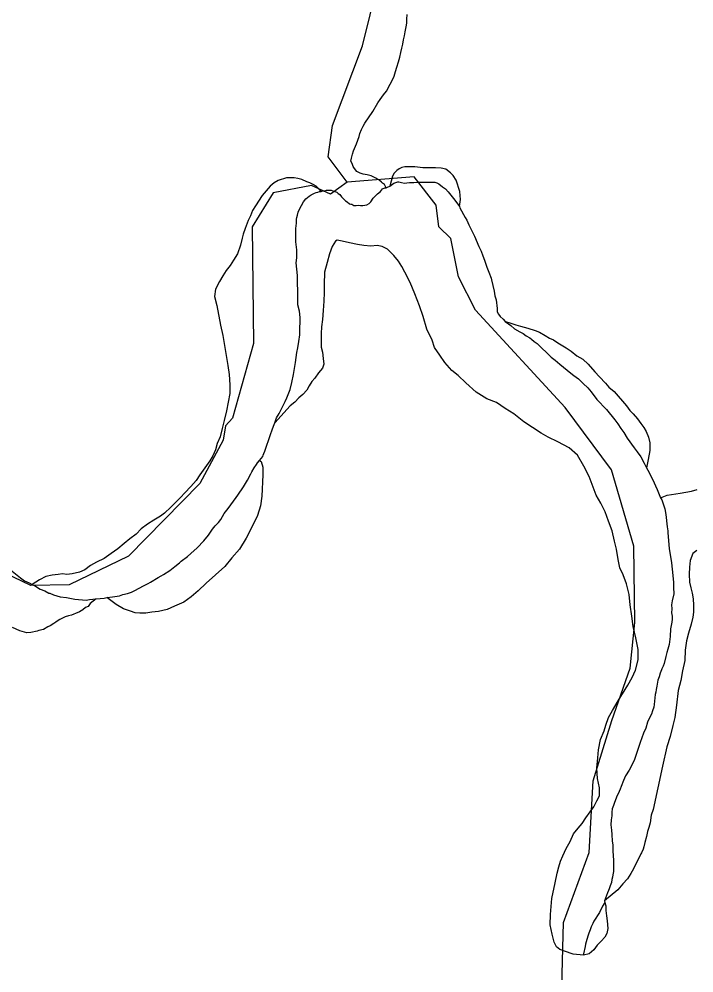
# Model space of a CAD drawing. Extents: x 2206922 to 2357709, y 510027 to 673830.
# Drawn here: x 2331349 to 2333698, y 555695 to 559014 of the extents above; entities that cross this region are included whole.
import ezdxf

# ---------------------------------------------------------------- set-up
doc = ezdxf.new("R2010")
doc.units = 0
doc.layers.add('Exist Hydrographic Creek Single Shore', color=7, linetype='Continuous')
doc.layers.add('Exist Hydrographic Misc Water Feature', color=7, linetype='Continuous')

msp = doc.modelspace()

# ---------------------------------------------------------------- linework, layer by layer
at = {"layer": 'Exist Hydrographic Creek Single Shore'}
for points in [[(2333237.8, 555647.2), (2333243.8, 555870.6), (2333333.8, 556113.7), (2333346.7, 556363.7), (2333411.7, 556573), (2333475.7, 556756.1), (2333491.7, 556914.2), (2333488.8, 557179.9), (2333410.7, 557445.9), (2333249.7, 557662.6), (2332937.6, 558001.1), (2332878.8, 558116.9), (2332851.7, 558250.4), (2332809.7, 558291.3), (2332800.7, 558366.4), (2332724.8, 558465), (2332491.6, 558445.9)], [(2332491.6, 558445.9), (2332433.6, 558404.1), (2332366.8, 558434.2), (2332233.7, 558409.2), (2332160.7, 558291.4), (2332164.8, 557884.6), (2332092.6, 557625.7), (2332067.6, 557598.5), (2332059.6, 557548.9), (2331978.6, 557398), (2331730.7, 557145.2), (2331523.6, 557044.9), (2331390.7, 557042.8), (2331239.6, 557115.5)]]:
    msp.add_lwpolyline(points, dxfattribs=at)
at = {"layer": 'Exist Hydrographic Misc Water Feature'}
for points in [[(2332491.6, 558445.9), (2332424.8, 558535), (2332439.8, 558643.9), (2332544.8, 558920.6), (2332624.7, 559245.4)], [(2332627, 558426.9), (2332620.8, 558438.7), (2332614.7, 558442.5), (2332610.6, 558446.4), (2332600.9, 558454.3), (2332594.8, 558458.5), (2332590.9, 558460.3), (2332574.7, 558468), (2332560.5, 558471.8), (2332546.4, 558473.9), (2332536.3, 558477.8), (2332524.7, 558483.6), (2332516.5, 558493.4), (2332512.4, 558501.3), (2332508.5, 558511.2), (2332504.2, 558519.2), (2332505.8, 558529.4), (2332509.9, 558543.4), (2332513.6, 558555.5), (2332523.6, 558579.5), (2332533.5, 558605.6), (2332535.1, 558615.5), (2332540.9, 558629.6), (2332546.6, 558641.7), (2332552.5, 558651.8), (2332580.2, 558692.2), (2332597.9, 558722.4), (2332605.9, 558734.2), (2332617.3, 558750.3), (2332627.6, 558762.6), (2332640.9, 558786.9), (2332649.1, 558802.7), (2332654.9, 558814.8), (2332659, 558830.9), (2332664.5, 558847), (2332670, 558864.8), (2332673.9, 558880.9), (2332678, 558896.9), (2332681.9, 558912.9), (2332685.4, 558927), (2332687.5, 558941.3), (2332691, 558955), (2332693.4, 558969.2), (2332696.9, 558987.3), (2332698.7, 558999.2), (2332698.5, 559013.4), (2332700.4, 559029.3)], [(2332881.7, 558361.4), (2332885.8, 558385.5), (2332882.7, 558413.5), (2332870.6, 558453.5), (2332860.5, 558469.2), (2332850.7, 558479.2), (2332834.5, 558491), (2332818.5, 558494.6), (2332798.4, 558496.4), (2332774, 558496.4), (2332754.1, 558496.2), (2332726.2, 558499.9), (2332704.5, 558499.5), (2332692.2, 558499.4), (2332681.9, 558497.3), (2332672.3, 558493), (2332664.5, 558486.9), (2332654.5, 558477.1), (2332648.9, 558467), (2332639.1, 558432.8)], [(2332401.2, 558414.2), (2332383, 558432), (2332372.9, 558437.9), (2332361.2, 558443.8), (2332351.2, 558447.7), (2332332.9, 558455.7), (2332319.2, 558459.4), (2332306.7, 558461.3), (2332280.6, 558461.1), (2332250.9, 558452.6), (2332237.2, 558444.5), (2332223.2, 558432.4), (2332195.3, 558400.1), (2332172, 558363.9), (2332161.9, 558347.6), (2332154.3, 558329.7), (2332146.5, 558313.5), (2332136.7, 558285.7), (2332128.7, 558265.4), (2332125.2, 558251.4), (2332119.5, 558227.5), (2332109.8, 558197.3), (2332095.9, 558175), (2332084.4, 558156.9), (2332070.3, 558138.8), (2332058.8, 558120.7), (2332046.5, 558100.6), (2332033.1, 558074.6), (2332029.3, 558048.4), (2332037.7, 558016.7), (2332050.6, 557948.7), (2332059, 557913), (2332076.2, 557809), (2332080.3, 557777.2), (2332082.8, 557741.1), (2332082.8, 557711.1), (2332077.4, 557681.1), (2332071.5, 557651.1), (2332063.7, 557617), (2332056.1, 557589), (2332048.9, 557560.9), (2332038.9, 557536.8), (2332033.1, 557514.6), (2332023.3, 557494.6), (2332013.7, 557476.6), (2332001.6, 557460.5), (2331978, 557428.4), (2331966.1, 557407.9), (2331946.6, 557387.7), (2331926.7, 557365.6), (2331910.9, 557349.7), (2331892.9, 557331.3), (2331877.1, 557315.1), (2331855.4, 557294.8), (2331841.4, 557284.7), (2331817.8, 557270.5), (2331795.9, 557256.3), (2331774.2, 557240.1), (2331756.5, 557222.1), (2331734.8, 557205.9), (2331714.7, 557189.5), (2331693, 557171.2), (2331669.4, 557154.9), (2331645.6, 557137), (2331619.4, 557124.7), (2331597.6, 557112.2), (2331577.9, 557098.1), (2331559.9, 557089.9), (2331533.8, 557083.7), (2331516, 557081.5), (2331500.2, 557083.4), (2331485.9, 557081.1), (2331464.1, 557078.7), (2331442.2, 557074.7), (2331420.2, 557062.6), (2331394.6, 557046.2)], [(2332401.2, 558414.2), (2332405.1, 558416.4), (2332413.1, 558416.4), (2332419.5, 558418.3), (2332423.2, 558418.6), (2332431.4, 558418.6), (2332435.3, 558418.8), (2332441.2, 558416.7), (2332445.1, 558414.9), (2332455.1, 558411), (2332459.5, 558406.7), (2332465.2, 558403), (2332471.5, 558395.1), (2332475.6, 558391.2), (2332479.5, 558387), (2332485.5, 558381.3), (2332491.6, 558377.5), (2332499.6, 558371.4), (2332503.9, 558369.5), (2332507.6, 558369.4), (2332514, 558365.6), (2332517.7, 558365.4), (2332522, 558365.6), (2332531.8, 558365.8), (2332537.8, 558365.7), (2332545.8, 558365.7), (2332559.7, 558368), (2332567.7, 558372.2), (2332573.9, 558378.1), (2332581.3, 558390.3), (2332589.5, 558398.4), (2332597.2, 558406.2), (2332607.5, 558414.4), (2332614.7, 558422.6), (2332622.7, 558426.7), (2332627, 558426.9)], [(2332627, 558426.9), (2332631.1, 558428.7), (2332639.1, 558432.8)], [(2332639.1, 558432.8), (2332653, 558442.8), (2332667, 558447.3), (2332670.7, 558447), (2332680.5, 558445.1), (2332691, 558443.2), (2332698.5, 558443.7), (2332708.6, 558445.4), (2332722.7, 558445.7), (2332734.6, 558446), (2332742.8, 558446), (2332748.8, 558445.9), (2332766.6, 558446), (2332773, 558446.3), (2332780.6, 558446.3), (2332788.8, 558446.3), (2332796.8, 558446.3), (2332802.9, 558444.6), (2332810.7, 558440.6), (2332823, 558430.6), (2332832.9, 558423.1), (2332842.7, 558413.1), (2332861.1, 558389.2), (2332865.5, 558383.3), (2332881.7, 558361.4)], [(2332240, 557609.2), (2332245.6, 557627), (2332254, 557641.1), (2332259.5, 557651.3), (2332269.2, 557671.3), (2332274.9, 557683.4), (2332280.9, 557695.5), (2332292.5, 557725.4), (2332298.3, 557749.7), (2332304.2, 557777.6), (2332311.6, 557819.4), (2332315.7, 557853.7), (2332319.2, 557869.8), (2332322.9, 557891.6), (2332326.8, 557915.7), (2332326.2, 557937.6), (2332328, 557961.7), (2332328, 557975.9), (2332325.6, 557997.8), (2332319.4, 558019.8), (2332319.4, 558039.7), (2332319, 558065.6), (2332318.8, 558097.7), (2332318.6, 558121.7), (2332314.1, 558165.4), (2332315.7, 558183.3), (2332315.7, 558211.3), (2332313.2, 558229.5), (2332313, 558239.3), (2332312.8, 558253.5), (2332313, 558267.3), (2332312.6, 558285.6), (2332314.5, 558303.6), (2332314.7, 558307.2), (2332314.7, 558317.4), (2332316.1, 558323.6), (2332318.2, 558331.4), (2332320.4, 558341.6), (2332323.7, 558349.6), (2332331.9, 558365.4), (2332339.5, 558377.7), (2332347.5, 558387.8), (2332359.4, 558397.8), (2332365.5, 558401.7), (2332377.2, 558408.1), (2332383.2, 558410), (2332388.9, 558412), (2332395.3, 558414.3), (2332401.2, 558414.2)], [(2332881.7, 558361.4), (2332883.5, 558357.4), (2332901.7, 558323.9), (2332908.1, 558313.6), (2332914.1, 558297.7), (2332934.6, 558258.1), (2332949.1, 558222.3), (2332957.1, 558206.5), (2332963.3, 558190.5), (2332969.6, 558174.6), (2332977.6, 558150.7), (2332984, 558132.7), (2332992, 558112.8), (2332994, 558106.9), (2332998.3, 558086.7), (2333002.6, 558067), (2333004.7, 558050.9), (2333009.2, 558036.8), (2333013.5, 558007), (2333013.5, 557998.9), (2333013.7, 557995.2), (2333017.4, 557987), (2333023.8, 557979.1), (2333033.6, 557969.5), (2333041.6, 557961.4)], [(2333313.3, 555757.5), (2333277.4, 555761), (2333247.1, 555770.8), (2333231.5, 555776.3), (2333219.2, 555786.3), (2333211.2, 555802.1), (2333204.4, 555830.3), (2333198, 555862.1), (2333198.3, 555898.1), (2333203.2, 555954.2), (2333214.9, 556008.4), (2333222, 556042.1), (2333228, 556064.4), (2333233.7, 556084.2), (2333241.5, 556102.5), (2333253.6, 556128.7), (2333267.4, 556152.6), (2333278.4, 556178.9), (2333294.6, 556199.1), (2333308.8, 556215.3), (2333322.3, 556235.1), (2333336.3, 556255.3), (2333349.8, 556273.5), (2333359.6, 556293.6), (2333369.5, 556311.6), (2333368.9, 556339.6), (2333362.9, 556371.8), (2333360.2, 556407.4), (2333363.7, 556443.8), (2333365.8, 556471.5), (2333373.2, 556507.7), (2333385.1, 556537.9), (2333390.8, 556557.7), (2333400.2, 556583.9), (2333414, 556608.1), (2333433.7, 556642.1), (2333467.5, 556696.6), (2333482.9, 556722.7), (2333495, 556748.9), (2333504.2, 556784.8), (2333503.8, 556820.9), (2333495.2, 556860.8), (2333487, 556900.9), (2333482.3, 556936.5), (2333476.1, 556976.4), (2333472, 557012.2), (2333463.6, 557048.4), (2333451.1, 557080.3), (2333440.4, 557104.2), (2333434.5, 557133.9), (2333428.5, 557170), (2333421.8, 557197.9), (2333413.6, 557233.9), (2333401.1, 557267.5), (2333388.7, 557299.3), (2333374.2, 557329.5), (2333358, 557357), (2333333.4, 557422.8), (2333314.9, 557458.4), (2333292.8, 557496.2), (2333264.3, 557522), (2333224.1, 557543.4), (2333190.3, 557559.1), (2333166.1, 557572.9), (2333135.9, 557592.4), (2333105.6, 557612.4), (2333071.1, 557639.9), (2333041.2, 557659.4), (2333010.8, 557679.3), (2332977, 557693), (2332940.5, 557716.3), (2332904.2, 557748.1), (2332878, 557774), (2332855.6, 557791.5), (2332831.4, 557819.1), (2332813.2, 557844.9), (2332794.9, 557870.8), (2332786.5, 557896.8), (2332768.1, 557934.4), (2332756, 557978.5), (2332743.4, 558016), (2332727, 558057.8), (2332710.2, 558097.6), (2332692, 558133.6), (2332681.7, 558153.4), (2332669.4, 558171.5), (2332653.6, 558190.9), (2332631.3, 558212.9), (2332613.4, 558222.5), (2332595.2, 558226.5), (2332573.3, 558224.1), (2332549.3, 558226.1), (2332526.9, 558229.8), (2332499, 558235.6), (2332473.2, 558241.2), (2332456.8, 558244.9), (2332451, 558240.9), (2332439.2, 558222.8), (2332429.7, 558196.6), (2332422.1, 558166.5)], [(2332422.1, 558166.5), (2332412.3, 558132.8), (2332410.6, 558090.4), (2332410.6, 558062.4), (2332409.6, 558032.6), (2332407.6, 558000.4), (2332405.7, 557968.7), (2332402.2, 557942.5), (2332400.2, 557920.4), (2332401, 557896.4), (2332401.2, 557872.4), (2332405.1, 557854.4), (2332407.4, 557832.6), (2332409.6, 557812.8), (2332405.9, 557798.7), (2332391.8, 557782.6), (2332378.3, 557764.4), (2332368.6, 557752.5), (2332358.6, 557738.2), (2332350.8, 557722.3), (2332336.8, 557708.1), (2332322.9, 557695.6), (2332309.1, 557681.5), (2332293.2, 557667.7), (2332240, 557609.2)], [(2333041.6, 557961.4), (2333053.7, 557957.6), (2333078.1, 557949.8), (2333093.9, 557945.8), (2333119.9, 557938.3), (2333145.8, 557930.4), (2333160.1, 557924.5), (2333180.2, 557913), (2333194.8, 557903.1), (2333208.7, 557897.4), (2333224.5, 557887.3), (2333253, 557869.6), (2333270.6, 557858), (2333290.9, 557842), (2333311.4, 557830.4), (2333329.3, 557812.7), (2333353.5, 557786.8), (2333369.7, 557768.9), (2333389.8, 557747.3), (2333401.9, 557733.3), (2333420.1, 557717.5), (2333463, 557668.1), (2333475.1, 557652.1), (2333486.8, 557640.2), (2333501.3, 557622.6), (2333513.4, 557606.6), (2333523.5, 557592.9), (2333531.9, 557578.7), (2333539.9, 557558.8), (2333544.4, 557539.1), (2333544.2, 557513.1), (2333538.4, 557481.1), (2333532.9, 557452.8)], [(2333041.6, 557961.4), (2333060.3, 557947.7), (2333074, 557935.9), (2333092.2, 557925.8), (2333104.1, 557920), (2333114.2, 557912), (2333126.5, 557904.4), (2333132.2, 557900.3), (2333142.5, 557892.3), (2333152.5, 557884.7), (2333200.7, 557837.3), (2333215.3, 557827.4), (2333231.3, 557813.6), (2333269.8, 557781.9), (2333279.5, 557774), (2333295.9, 557762.2), (2333311.9, 557746.4), (2333328.5, 557730.5), (2333340.1, 557716.6), (2333360.4, 557690.8), (2333393.3, 557655.1), (2333423, 557619.8), (2333433.4, 557605.7), (2333443.5, 557589.9), (2333453.5, 557575.8), (2333466.1, 557556.1), (2333490, 557522.5), (2333500.5, 557508.4), (2333512.8, 557490.7), (2333524.9, 557468.6), (2333532.9, 557452.8)], [(2332185.7, 557478.3), (2332197.4, 557492.3), (2332199.2, 557496.5), (2332201.1, 557502.7), (2332205, 557510.6), (2332224.5, 557569), (2332230, 557584.8), (2332234.3, 557597.1), (2332240, 557609.2)], [(2331655.2, 557000.9), (2331674.7, 557003.2), (2331698.7, 557007.3), (2331710.6, 557011.6), (2331726.6, 557015.7), (2331740.9, 557020), (2331752.4, 557026), (2331782, 557042.2), (2331798.2, 557050.3), (2331806.2, 557054.4), (2331833.8, 557070.9), (2331843.9, 557077.1), (2331851.7, 557081.2), (2331873.6, 557095.3), (2331891.3, 557109.3), (2331907.5, 557121.5), (2331913.6, 557127.9), (2331935.3, 557143.7), (2331947.2, 557154), (2331968.8, 557174.3), (2331992.3, 557198.3), (2332008.1, 557218.7), (2332022.1, 557238.9), (2332031.7, 557250.8), (2332043.4, 557262.8), (2332051.6, 557273), (2332063.5, 557293.1), (2332077, 557311.3), (2332105.1, 557349.7), (2332110.7, 557357.8), (2332130.8, 557386), (2332144.1, 557409.9), (2332155.8, 557432.1), (2332159.9, 557438.3), (2332167.7, 557452.2), (2332175.7, 557464.4), (2332179.1, 557470.3), (2332185.7, 557478.3)], [(2332185.7, 557478.3), (2332191.4, 557474.6), (2332197.4, 557454.6), (2332198.2, 557428.6), (2332194.7, 557354.4), (2332189, 557320.4), (2332179.1, 557286.6), (2332162.1, 557250.3), (2332140.2, 557208.1), (2332116.4, 557169.9), (2332089.3, 557139.6), (2332065.5, 557109.5), (2332000.1, 557050.8), (2331972.2, 557024.1), (2331948.7, 557004.2), (2331923, 556985.7), (2331890.8, 556971.5), (2331865, 556959.2), (2331835.1, 556953.1), (2331811.3, 556950.6), (2331791, 556946.4), (2331769.5, 556946.4), (2331753.5, 556948), (2331737.1, 556954.1), (2331713.3, 556961.8), (2331687, 556977.5), (2331655.2, 557000.9)], [(2333532.9, 557452.8), (2333537.2, 557444.9), (2333553.6, 557413.2), (2333569.8, 557377.5), (2333582.1, 557347.7)], [(2333582.1, 557347.7), (2333604.3, 557357.7), (2333650, 557364.2), (2333689.8, 557370.8), (2333709.4, 557376.8)], [(2333582.1, 557347.7), (2333586.2, 557341.4), (2333596.3, 557309.9), (2333600.6, 557289.7), (2333605.1, 557247.7), (2333606.9, 557233.7), (2333607.3, 557225.9), (2333612, 557172), (2333620.3, 557122.2), (2333622.5, 557099.9), (2333627.2, 557054.2), (2333627.2, 557035.9), (2333627.8, 557013.9), (2333621.7, 556990.2), (2333620.3, 556976.2), (2333620.5, 556962), (2333620.3, 556948.2), (2333622.5, 556936.1), (2333622.5, 556926.3), (2333620.5, 556916.1), (2333616.8, 556891.9), (2333615.5, 556866.2), (2333611.2, 556838), (2333610, 556830.1), (2333607.7, 556821.9), (2333604.1, 556809.9), (2333600, 556795.9), (2333594.4, 556772), (2333590.5, 556762.1), (2333586.2, 556753.8), (2333584.6, 556749.6), (2333580.5, 556737.6), (2333576.8, 556725.6), (2333572.7, 556713.6), (2333569, 556693.5), (2333566.9, 556681.6), (2333565.3, 556671.8), (2333563.5, 556663.6), (2333559.6, 556629.7), (2333557.9, 556619.4), (2333554.2, 556607.4), (2333550.5, 556595.3), (2333546.2, 556587.5), (2333536.6, 556567.4), (2333530.6, 556547.2), (2333522.9, 556529.3), (2333511.2, 556497.1), (2333490.2, 556434.9), (2333472.2, 556400.7), (2333460.3, 556380.6), (2333456.8, 556372.6), (2333452.5, 556364.7), (2333444.9, 556344.4), (2333441.2, 556334.4), (2333437.3, 556326.5), (2333435.5, 556320.3), (2333431.2, 556312.4), (2333421.6, 556288.3), (2333417.9, 556278.3), (2333413.8, 556266.4), (2333412.1, 556254.1), (2333411.9, 556242.3), (2333410.3, 556228.3), (2333408.6, 556210.3), (2333410.7, 556192.2), (2333412.7, 556176.5), (2333412.9, 556154.2), (2333415.2, 556140.4), (2333415.2, 556132.3), (2333415.4, 556120.2), (2333417.7, 556086.1), (2333417.9, 556074.3), (2333418.1, 556060.5), (2333418.3, 556048.3), (2333416.2, 556036.5), (2333414.4, 556028.2), (2333412.7, 556020.4), (2333410.7, 556010.2), (2333408.8, 556004.4), (2333407, 555998.2), (2333402.7, 555988.2), (2333400.8, 555982.4), (2333396.9, 555974.1), (2333387.1, 555946)], [(2331226.7, 557210.1), (2331233, 557204.3), (2331240.8, 557192.6), (2331247.2, 557182.7), (2331253.3, 557170.4), (2331257, 557162.6), (2331265.4, 557148.8), (2331273.6, 557139), (2331285.5, 557127.1), (2331309.9, 557107.2), (2331325.9, 557093.4), (2331342.3, 557079.6), (2331354.2, 557069.7), (2331368.4, 557059.9), (2331384.6, 557052.2), (2331394.6, 557046.2)], [(2333708.2, 557164.9), (2333694.3, 557154.8), (2333684.6, 557130.7), (2333682.8, 557106.7), (2333680.9, 557082.6), (2333683, 557054.7), (2333687.5, 557035), (2333691.6, 557016.9), (2333695.5, 556996.9), (2333696.1, 556974.9), (2333696.3, 556950.9), (2333694.7, 556932.9), (2333688.9, 556908.6), (2333679.3, 556876.9), (2333671.7, 556850.8), (2333668, 556818.5), (2333666.2, 556782.7), (2333658.6, 556746.5), (2333652.9, 556712.6), (2333643.4, 556678.3), (2333637.7, 556626.4), (2333631.9, 556584.3), (2333624.8, 556556.2), (2333615.1, 556518.3), (2333603.4, 556481.9), (2333588.3, 556414.1), (2333555.7, 556263.7), (2333549.7, 556243.9), (2333546.2, 556217.6), (2333540.7, 556201.5), (2333536.6, 556187.5), (2333532.7, 556169.4), (2333527, 556149.6), (2333523.5, 556133.5), (2333521.2, 556125.3), (2333515.5, 556113.6), (2333513.4, 556109.5)], [(2331394.6, 557046.2), (2331406.3, 557040.4), (2331422.5, 557030.6), (2331438.5, 557024.6), (2331452.6, 557016.8), (2331457, 557017), (2331469, 557011.1), (2331492.8, 557003.4), (2331515, 557001.3), (2331543.1, 556995.9), (2331582.9, 556992.4), (2331595, 556994.1), (2331617.1, 556996.5)], [(2331617.1, 556996.5), (2331597, 556980.5), (2331589.4, 556970.3), (2331581, 556966.3), (2331571.2, 556958), (2331559.5, 556952.1), (2331545.3, 556946.1), (2331539.4, 556943.7), (2331531.6, 556939.6), (2331521.3, 556937.5), (2331509.4, 556934), (2331491.8, 556925.4), (2331485.7, 556921.4), (2331477.7, 556915.3), (2331469.9, 556911.2), (2331457.8, 556902.9), (2331450, 556898.8), (2331434.2, 556890.6), (2331418.2, 556886.5), (2331412.2, 556884.5), (2331389.9, 556880.2), (2331376.4, 556878.2), (2331352.2, 556885.9), (2331326.1, 556897.6)], [(2331617.1, 556996.5), (2331645.2, 556998.8), (2331655.2, 557000.9)], [(2333513.4, 556109.5), (2333488.2, 556057.3), (2333478.1, 556040.9), (2333466.3, 556022.9), (2333450.5, 556005), (2333432.6, 555984.5), (2333387.1, 555946)], [(2333387.1, 555946), (2333388.4, 555940.8), (2333379.5, 555928), (2333369.5, 555906), (2333350, 555875.7), (2333346.1, 555867.8), (2333340.4, 555855.7), (2333336.5, 555845.7), (2333332.4, 555833.8), (2333328.5, 555823.4), (2333322.7, 555803.6), (2333320.9, 555795.4), (2333319.2, 555787.5), (2333313.1, 555761.2), (2333313.3, 555757.5)], [(2333387.1, 555946), (2333388.4, 555940.8), (2333391.4, 555928.3), (2333391.8, 555912), (2333393.9, 555894.2), (2333395.9, 555876.1), (2333398, 555850.3), (2333394.5, 555832.1), (2333388.3, 555820.1), (2333375, 555805.9), (2333361.1, 555791.7), (2333349.2, 555775.7), (2333333.2, 555761.5), (2333313.3, 555757.5)]]:
    msp.add_lwpolyline(points, dxfattribs=at)

doc.saveas('drawing.dxf')
